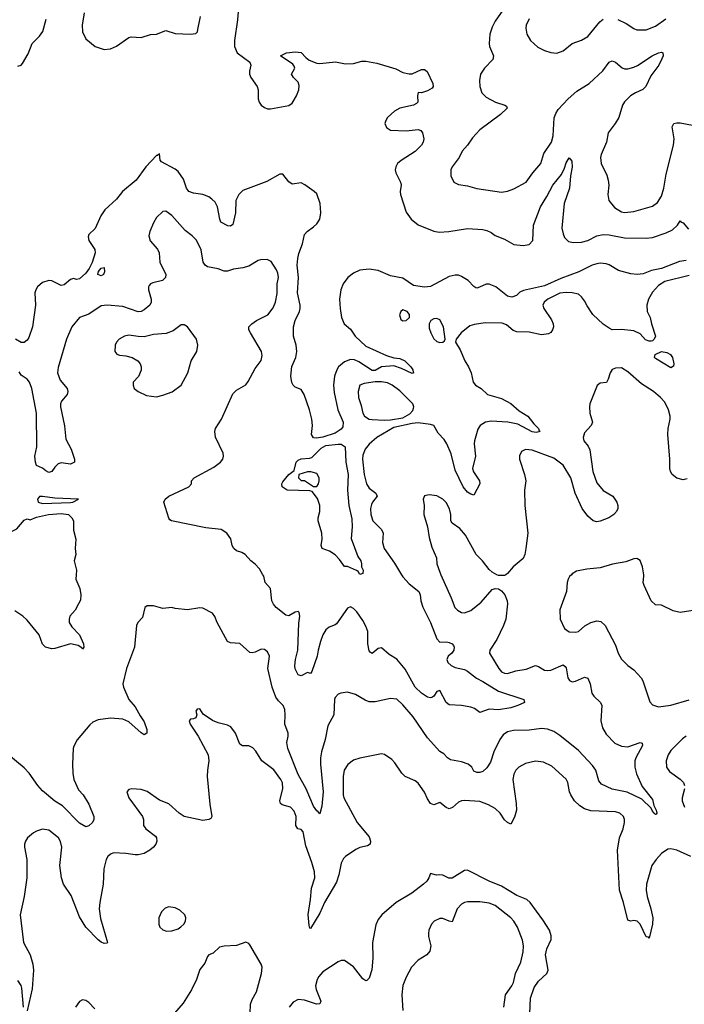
# Model space of a CAD drawing. Header units: inches. Extents: x 1954678 to 2060271, y 904822 to 1016299.
# Tile 275 of 403: x 2013221 to 2017537, y 977209 to 983605. Entities that reach past the tile are written whole.
import ezdxf

# ---------------------------------------------------------------- set-up
doc = ezdxf.new("R2010")
doc.units = ezdxf.units.IN
doc.header["$MEASUREMENT"] = 0
doc.layers.add('C0917', color=7, linetype='Continuous')
doc.layers.add('C0918', color=7, linetype='Continuous')

msp = doc.modelspace()

# ---------------------------------------------------------------- linework, layer by layer
at = {"layer": 'C0917', "color": 5}
for points, elevation in [([(2015957, 980000), (2016024.4, 979850), (2016047.8, 979787.8), (2016063.8, 979770), (2016090, 979755.3), (2016110, 979752.2), (2016150, 979767), (2016218.2, 979821.8), (2016290, 979902.8), (2016310, 979911), (2016330, 979907.3), (2016350, 979894), (2016372.4, 979870), (2016386.4, 979830), (2016388.7, 979810), (2016378.3, 979710), (2016364.2, 979670), (2016320.5, 979579.5), (2016274.9, 979510), (2016272.7, 979490), (2016332.9, 979390), (2016350, 979369.2), (2016370, 979359.7), (2016390, 979359.1), (2016444, 979376), (2016510, 979385.4), (2016570, 979409), (2016590, 979404.2), (2016630, 979380.3), (2016650, 979376.9), (2016670, 979379.7), (2016750, 979414.3), (2016764.5, 979404.5), (2016770, 979394), (2016782, 979330), (2016791.7, 979311.7), (2016810, 979303.7), (2016830, 979307.2), (2016890, 979334.3), (2016910, 979328.4), (2016927.1, 979290), (2016937.6, 979230), (2016950.2, 979210), (2016993.1, 979170), (2017002.3, 979150), (2016995.3, 979050), (2017005.7, 979005.7), (2017030, 978963.2), (2017086.5, 978906.5), (2017130, 978885.3), (2017170, 978882), (2017250, 978910.2), (2017264.5, 978904.5), (2017266.7, 978890), (2017222, 978810), (2017215.2, 978790), (2017215.2, 978750), (2017226.9, 978706.9), (2017264.1, 978624.1), (2017330, 978539.1), (2017340.3, 978500.3), (2017355.5, 978470), (2017358.8, 978450), (2017354.9, 978445.1), (2017350, 978442.7), (2017341.2, 978450), (2017330, 978464), (2017323.3, 978483.3), (2017261, 978541), (2017167.4, 978587.4), (2017070, 978607.5), (2017000, 978640), (2016981.7, 978661.7), (2016962.5, 978730), (2016941.3, 978761.3), (2016850, 978858.3), (2016730, 978955.2), (2016690, 978980.6), (2016650, 978995.5), (2016610, 979001.8), (2016530, 978989.7), (2016427.4, 978987.4), (2016390, 978978.4), (2016361.2, 978958.8), (2016338.9, 978930), (2016301, 978850), (2016278.6, 978781.4), (2016255.6, 978744.4), (2016230, 978720.5), (2016210, 978714), (2016190, 978714.3), (2016170, 978724.5), (2016156.8, 978750), (2016133.5, 978770), (2016090, 978784.9), (2016018.2, 978798.2), (2016000.5, 978810), (2015976.4, 978836.4), (2015950, 978851.8), (2015870, 978940.5), (2015776.9, 979076.9), (2015710, 979154.7), (2015670, 979192), (2015630, 979195.6), (2015530, 979174.5), (2015490, 979173.7), (2015464.2, 979184.2), (2015401.8, 979221.8), (2015350, 979235.8), (2015306, 979230), (2015290, 979222.9), (2015270, 979201.2), (2015265.3, 979190), (2015260.9, 979090), (2015222.8, 979017.2), (2015205.5, 978930), (2015181.9, 978850), (2015175.3, 978810), (2015175.5, 978770), (2015191.5, 978590), (2015183.2, 978496.8), (2015170, 978446), (2015160.1, 978460.1), (2015150, 978465.1), (2015130, 978496.3), (2015080.7, 978610), (2015030, 978701.5), (2014962.5, 978870), (2014956.2, 978910), (2014965, 978950), (2014964.8, 978970), (2014942.4, 979030), (2014946.2, 979090), (2014943.4, 979123.4), (2014932, 979150), (2014901.2, 979181.2), (2014885.1, 979205.1), (2014860.6, 979270), (2014831.6, 979390), (2014843, 979470), (2014830, 979498), (2014810, 979514.7), (2014790, 979515.8), (2014750, 979495.6), (2014730, 979491.6), (2014715.1, 979495.1), (2014650, 979552), (2014590, 979557.6), (2014570, 979567), (2014503, 979690), (2014488, 979728), (2014472.3, 979750), (2014410, 979782.9), (2014390, 979785.1), (2014310, 979772), (2014230, 979779.5), (2014210, 979786), (2014150, 979779.3), (2014090, 979798.4), (2014050, 979798), (2014033.2, 979786.8), (2014017.8, 979722.2), (2013988.2, 979690), (2013978.7, 979670), (2013965.7, 979530), (2013914.6, 979390), (2013891.6, 979290), (2013894.3, 979270), (2013929.2, 979190), (2013970, 979142.6), (2014002.6, 979082.6), (2014030, 979044.9), (2014046, 978994), (2014047.3, 978970), (2014030, 978960.5), (2014010, 978973.3), (2013930, 979044.1), (2013890, 979061.7), (2013811, 979069), (2013730, 979058), (2013697.1, 979042.9), (2013675.8, 979024.2), (2013593.7, 978926.3), (2013573, 978887), (2013568.8, 978870), (2013564.9, 978770), (2013566, 978710), (2013572.3, 978670), (2013603.5, 978603.5), (2013632.9, 978570), (2013670.2, 978510), (2013701.6, 978430), (2013702, 978410), (2013693.4, 978390), (2013670, 978369), (2013650, 978362), (2013610, 978386), (2013499.3, 978499.3), (2013450, 978528.9), (2013370, 978596), (2013338.2, 978630), (2013283.1, 978710), (2013250, 978744.7), (2013137.5, 978837.5)], 560), ([(2013587.7, 980000), (2013584.9, 979970), (2013610.6, 979910), (2013618.8, 979870), (2013615.3, 979835.3), (2013604, 979810), (2013582, 979770), (2013547.7, 979730), (2013541.6, 979710), (2013543, 979690), (2013560.2, 979660.3), (2013610.5, 979610), (2013634.9, 979550), (2013637.3, 979530), (2013630, 979515.3), (2013625.1, 979525.1), (2013599.8, 979539.7), (2013550, 979549.7), (2013450, 979519.7), (2013430, 979518.7), (2013389.7, 979529.7), (2013368.3, 979548.3), (2013346.9, 979610), (2013270, 979703.5), (2013241.1, 979730), (2013190, 979764.6)], 540), ([(2015701.3, 980000), (2015710, 979985.7), (2015750, 979940.9), (2015814.2, 979890), (2015822.9, 979870), (2015826.8, 979830), (2015838.5, 979790), (2015888.7, 979688.7), (2015930, 979583.8), (2015950, 979562.4), (2015990, 979563.5), (2016010, 979558.8), (2016030.9, 979550.9), (2016039.1, 979539.1), (2016043.2, 979530), (2016040.2, 979510), (2016028.7, 979490), (2016004.9, 979470), (2015995.8, 979450), (2016002.4, 979430), (2016023, 979410), (2016050, 979396.9), (2016110, 979383.5), (2016130, 979372.9), (2016186.9, 979326.9), (2016230, 979306.2), (2016330, 979242.4), (2016496, 979190), (2016498.8, 979170), (2016456, 979150), (2016410, 979135.6), (2016330, 979122.7), (2016270, 979125.7), (2016210, 979103.7), (2016175.1, 979130), (2016150, 979139.1), (2016090, 979150.8), (2016010, 979155.5), (2015989.8, 979170), (2015950, 979247.3), (2015930, 979242), (2015910.3, 979210), (2015897.5, 979202.5), (2015890, 979199.8), (2015870, 979204.2), (2015829.8, 979230), (2015790, 979269.8), (2015725.6, 979385.6), (2015670, 979452.2), (2015621.6, 979481.6), (2015570, 979524.2), (2015550, 979520.4), (2015510, 979487.6), (2015496.3, 979496.3), (2015490, 979505.2), (2015482.2, 979550), (2015482.7, 979630), (2015470, 979665.1), (2015450, 979702.7), (2015410, 979758.9), (2015390, 979780.5), (2015370, 979791.8), (2015350, 979782.9), (2015279.1, 979680.9), (2015270, 979673.6), (2015230, 979659.5), (2015210, 979642), (2015190, 979609.3), (2015173.9, 979566.1), (2015159.2, 979510), (2015154, 979470), (2015118.8, 979370), (2015110, 979359), (2015090, 979364), (2015050, 979344), (2015029.3, 979350), (2015010, 979388), (2015008.5, 979408.5), (2015012.3, 979450), (2015027.8, 979510), (2015034.5, 979685.5), (2015040.4, 979730), (2015035.2, 979755.2), (2015030, 979760.9), (2015010, 979756.9), (2014970, 979733.3), (2014950, 979736.9), (2014886.5, 979786.5), (2014868.8, 979808.8), (2014859.7, 979830), (2014849.4, 979909.4), (2014816, 979950), (2014806, 979990), (2014800.3, 980000)], 540), ([(2016378.5, 980000), (2016370, 979995.1), (2016330, 979994), (2016319.1, 980000)], 560), ([(2016804.2, 980000), (2016792.3, 979987.7), (2016783, 979970), (2016777.1, 979950), (2016773, 979890), (2016729, 979771), (2016730.3, 979710.3), (2016759.1, 979650), (2016789.1, 979629.1), (2016830, 979625.7), (2016850, 979630.5), (2016892.5, 979667.5), (2016931.1, 979688.9), (2016970, 979699.5), (2016995.6, 979695.6), (2017023.1, 979670), (2017090, 979542.8), (2017108.5, 979490), (2017130.3, 979450.3), (2017170.6, 979410), (2017210, 979382), (2017257.4, 979330), (2017268.8, 979310), (2017313.1, 979173.1), (2017330, 979154.9), (2017370, 979142.4), (2017450, 979152.6), (2017570, 979187.3)], 580), ([(2017650, 979775.4), (2017510, 979754), (2017464.8, 979764.8), (2017390, 979802), (2017350, 979804.5), (2017322.9, 979830), (2017277.2, 979930), (2017269.2, 979950), (2017275.6, 979990), (2017273.9, 980000)], 580), ([(2017580.9, 978170), (2017490, 978210.6), (2017450, 978219.8), (2017430, 978216.8), (2017390, 978188.7), (2017354.2, 978150), (2017327.6, 978110), (2017291.8, 977990), (2017290.2, 977950), (2017297, 977910), (2017320.8, 977830), (2017332.3, 977770), (2017330.7, 977730), (2017310, 977638), (2017304.7, 977644.7), (2017290, 977646.6), (2017250, 977729.6), (2017231.6, 977750), (2017210, 977753), (2017189.6, 977749.6), (2017170, 977756), (2017142.1, 977870), (2017115.8, 977950), (2017104.1, 978210), (2017116.9, 978290), (2017140.7, 978350), (2017149.8, 978389.8), (2017149.8, 978410), (2017141.7, 978430), (2017118.4, 978450), (2017090, 978460.3), (2016930, 978466), (2016890, 978479), (2016858, 978498), (2016825.3, 978530), (2016799.8, 978570), (2016790.9, 978590), (2016781, 978650), (2016770, 978672), (2016676.3, 978756.3), (2016622.2, 978782.2), (2016570, 978789.7), (2016506.1, 978773.9), (2016463.1, 978750), (2016442.6, 978730), (2016430, 978705.2), (2016424.9, 978670), (2016446.2, 978513.8), (2016447.1, 978470), (2016435.6, 978424.4), (2016410, 978379.3), (2016390, 978389.6), (2016370, 978408.3), (2016341.2, 978450), (2016310, 978480.2), (2016265.8, 978505.8), (2016210, 978525.8), (2016110, 978532.9), (2016090, 978530.7), (2016070, 978522), (2016031.4, 978488.6), (2016010, 978478.4), (2015990, 978487), (2015950, 978521), (2015910, 978505.6), (2015890, 978513.5), (2015870, 978543), (2015850, 978586.3), (2015810, 978645.1), (2015790, 978661.5), (2015724.2, 978690), (2015702, 978710), (2015658.4, 978778.4), (2015638.8, 978798.8), (2015590, 978831.8), (2015570, 978836.2), (2015430, 978807.8), (2015390, 978795.1), (2015352.7, 978767.2), (2015329, 978731), (2015322.7, 978690), (2015322.2, 978570), (2015325.6, 978550), (2015411.8, 978390), (2015490, 978296.4), (2015498.5, 978270), (2015497, 978250), (2015480.7, 978239.3), (2015430, 978226.8), (2015404.5, 978215.5), (2015337.7, 978170), (2015324.5, 978155.5), (2015310, 978125.6), (2015293.9, 978050), (2015277.8, 978002.2), (2015201, 977870), (2015170, 977802), (2015110, 977702), (2015104.9, 977704.9), (2015100.3, 977720.3), (2015093.6, 977793.6), (2015109.9, 977890), (2015116.4, 977963.6), (2015137.2, 978030), (2015136.5, 978070), (2015119.5, 978130), (2015079.3, 978239.3), (2015062.8, 978330), (2015050, 978344.2), (2015027.8, 978350), (2015014, 978370), (2015015.8, 978430), (2015004.6, 978464.6), (2014979.7, 978490), (2014925.9, 978505.9), (2014914.2, 978514.2), (2014909.8, 978530), (2014930.8, 978610.8), (2014927.2, 978647.2), (2014916.1, 978670), (2014871.7, 978731.7), (2014794, 978790), (2014754.6, 978854.6), (2014735, 978875), (2014710, 978888.3), (2014668.5, 978888.5), (2014650, 978899.3), (2014622, 978970), (2014591.3, 979011.3), (2014570, 979022), (2014510, 979037), (2014473.6, 979053.6), (2014413.2, 979093.2), (2014390, 979128), (2014372.7, 979127.3), (2014366, 979114), (2014372, 979090), (2014364.7, 979070), (2014350, 979062.7), (2014330, 979061.2), (2014320.7, 979050), (2014327.2, 979030), (2014381.1, 978950), (2014445.7, 978830), (2014449.1, 978790), (2014440.2, 978730), (2014439.6, 978690), (2014456.9, 978510), (2014470, 978428.7), (2014463, 978417), (2014450.5, 978409.5), (2014410, 978403), (2014290, 978429.7), (2014257, 978450), (2014190, 978512), (2014130, 978536), (2014050, 978592), (2014010, 978605.2), (2013950, 978609), (2013930, 978604), (2013916, 978590), (2013930, 978551.3), (2014019.1, 978430), (2014025.5, 978410), (2014026, 978370), (2014040.5, 978350), (2014102.3, 978302.3), (2014110.3, 978290), (2014111.7, 978270), (2014104.9, 978250), (2014090.1, 978229.9), (2014067.2, 978210), (2014030, 978189.8), (2013990, 978180.7), (2013970, 978180.7), (2013910, 978189.8), (2013830, 978192.4), (2013810, 978184.7), (2013794, 978170), (2013782.7, 978150), (2013768.1, 978090), (2013762.9, 977990), (2013740.8, 977870), (2013738, 977830), (2013745.6, 977765.6), (2013792.4, 977610), (2013790, 977606), (2013770, 977605.1), (2013750, 977612.8), (2013730, 977627.4), (2013649.9, 977710), (2013610, 977777.4), (2013555.8, 977915.8), (2013504.8, 977990), (2013491.8, 978030), (2013482.4, 978110), (2013495.3, 978230), (2013487.1, 978267.1), (2013472.6, 978290), (2013410, 978340.5), (2013370, 978346.3), (2013330, 978334.7), (2013310, 978323), (2013272.7, 978290), (2013259.3, 978270), (2013252.7, 978250), (2013252.4, 978230), (2013268.2, 978150), (2013267.4, 978030), (2013250.2, 977910), (2013224.7, 977790), (2013246.3, 977610), (2013290.1, 977530.1), (2013306.3, 977470), (2013311.8, 977430), (2013302.2, 977310), (2013270, 977168)], 580), ([(2017548.5, 978950), (2017526.1, 978933.9), (2017450, 978856.9), (2017433.1, 978830), (2017420.3, 978790), (2017421.7, 978750), (2017441, 978721), (2017510, 978671.8), (2017531.8, 978650), (2017539.6, 978630)], 580), ([(2017539.1, 978610), (2017522.9, 978550), (2017522.9, 978530), (2017539.3, 978490)], 580), ([(2016534.6, 977150), (2016539.4, 977250), (2016562, 977318), (2016590, 977359), (2016645.4, 977410), (2016652.3, 977430), (2016636, 977530), (2016645.6, 977570), (2016672.3, 977630), (2016673.8, 977653.8), (2016661.5, 977690), (2016618.5, 977758.5), (2016536, 977870), (2016514.8, 977890), (2016450, 977917.1), (2016350, 977976.5), (2016270, 978009.3), (2016130, 978080.9), (2016110, 978078.5), (2016028.9, 978028.9), (2016008.4, 978028.4), (2015970, 978048.3), (2015948.9, 978051.1), (2015927.6, 978047.6), (2015890, 978059), (2015879.1, 978030), (2015866, 978010), (2015843.1, 977990), (2015768.9, 977931.1), (2015667, 977870), (2015572.2, 977790), (2015550, 977760.9), (2015533.9, 977726.1), (2015512, 977610), (2015515.4, 977510), (2015507.7, 977432.3), (2015490, 977379.3), (2015475.1, 977364.9), (2015470, 977362), (2015450, 977374), (2015390, 977453.5), (2015330, 977493.5), (2015310, 977493.7), (2015290, 977485.7), (2015190, 977419.7), (2015163.6, 977390), (2015152.6, 977370), (2015143.2, 977330), (2015146.4, 977306.4), (2015176, 977230), (2015170, 977213.2), (2015148.7, 977211.3), (2015070, 977236.5), (2015030, 977241), (2014996.3, 977223.7), (2014970.2, 977190)], 620), ([(2016365.8, 977190), (2016376, 977270), (2016418, 977330), (2016427.1, 977350), (2016441.4, 977410), (2016476.6, 977483.4), (2016492, 977550), (2016494, 977590), (2016486.2, 977626.2), (2016453.6, 977710), (2016430, 977749.7), (2016410, 977771.9), (2016310, 977851.7), (2016270, 977866.4), (2016210, 977875.8), (2016130, 977875.8), (2016110, 977870.8), (2016090, 977858.7), (2016063.2, 977830), (2016030, 977746), (2016010, 977749.7), (2015970, 977766.6), (2015950, 977766.3), (2015913.4, 977750), (2015894.9, 977730), (2015877.6, 977690), (2015875.3, 977670), (2015876, 977650), (2015891.7, 977590), (2015884.9, 977555.1), (2015864.9, 977530), (2015810, 977496.2), (2015766.7, 977450), (2015730, 977385.2), (2015709.1, 977330.9), (2015702.7, 977270), (2015710.3, 977170)], 640), ([(2014718.8, 977150), (2014720.4, 977210), (2014730, 977239.6), (2014759.8, 977290), (2014792.2, 977410), (2014795.6, 977450), (2014789.7, 977470), (2014715.5, 977595.5), (2014710, 977603.7), (2014690, 977612), (2014628.9, 977591.1), (2014550, 977588), (2014518.8, 977581.2), (2014478, 977542), (2014450.2, 977529.8), (2014440.2, 977519.8), (2014423.9, 977476.1), (2014390, 977434.5), (2014370.2, 977370), (2014336.5, 977303.5), (2014282.9, 977217.1), (2014227.5, 977152.5)], 620), ([(2013245.2, 977190), (2013234.1, 977314.1), (2013230, 977331.2), (2013210, 977364.4)], 580), ([(2013710, 977179.7), (2013670, 977221.3), (2013650, 977235.1), (2013630, 977238.7), (2013610, 977227.3), (2013583.7, 977190)], 620)]:
    msp.add_lwpolyline(points, dxfattribs=dict(at, elevation=elevation))
at = {"layer": 'C0917', "color": 5, "elevation": 620}
msp.add_lwpolyline([(2014190, 977842), (2014165.8, 977834.2), (2014142, 977810), (2014124.9, 977770), (2014124, 977730), (2014130.4, 977710), (2014150, 977692), (2014175.6, 977684.4), (2014210, 977686), (2014250, 977699.5), (2014268.3, 977711.7), (2014286.6, 977730), (2014297.2, 977750), (2014299.3, 977770), (2014292.7, 977790), (2014261.5, 977821.4), (2014230, 977836.3)], close=True, dxfattribs=at)
at = {"layer": 'C0918', "color": 5}
for points, elevation in [([(2014651.2, 983791.2), (2014635.1, 983604.9), (2014615.6, 983470), (2014617.2, 983430), (2014633.6, 983390), (2014716.8, 983330), (2014723.2, 983310), (2014713.4, 983270), (2014714.2, 983250), (2014722.3, 983230), (2014764.2, 983170), (2014769.2, 983150), (2014769.1, 983090), (2014775.8, 983070), (2014789.1, 983049.1), (2014810, 983033.7), (2014830, 983026.5), (2014850, 983026.4), (2014970, 983047), (2014990, 983063.2), (2015019, 983110), (2015033.1, 983150), (2015036.7, 983176.7), (2015030, 983198.3), (2014998.3, 983230), (2014987.3, 983250), (2015007.3, 983290), (2015003.6, 983303.6), (2014995.2, 983315.2), (2014915.1, 983370), (2014953.2, 983390), (2015010, 983396.6), (2015050, 983390.9), (2015078.5, 983358.6), (2015101.3, 983341.3), (2015150, 983323.1), (2015170, 983321.1), (2015272, 983332), (2015337.3, 983317.3), (2015390, 983321.1), (2015443.8, 983336.2), (2015470, 983336.3), (2015541.6, 983321.6), (2015664.8, 983284.8), (2015710, 983262), (2015750, 983252.3), (2015770, 983252.4), (2015830, 983282.2), (2015850, 983282.3), (2015867.6, 983267.6), (2015903.2, 983190), (2015905.7, 983170), (2015899.3, 983160.7), (2015870, 983142), (2015830, 983130.8), (2015810, 983131.1), (2015804.1, 983110), (2015806, 983070), (2015798.5, 983061.5), (2015779.1, 983050), (2015690, 983030.4), (2015654.3, 983010), (2015610.2, 982970), (2015598.3, 982950), (2015593.4, 982930), (2015603.6, 982903.6), (2015630, 982887.6), (2015730, 982883.2), (2015810, 982891.6), (2015825.3, 982885.3), (2015837.1, 982870), (2015845.7, 982830), (2015842.3, 982810), (2015830.2, 982790), (2015790, 982748.9), (2015698, 982690), (2015675.3, 982670), (2015663.6, 982650), (2015660.2, 982630), (2015663.6, 982610), (2015694.9, 982550), (2015698.3, 982530), (2015691.4, 982490), (2015693.6, 982470), (2015730, 982354.8), (2015763.1, 982310), (2015810, 982272.2), (2015910, 982230.3), (2015945.3, 982225.3), (2016008.7, 982230), (2016130, 982249.1), (2016230, 982241.5), (2016255.8, 982235.8), (2016283, 982223), (2016310, 982203.1), (2016370, 982179.6), (2016430, 982145.5), (2016490, 982138.5), (2016530, 982145.2), (2016553.1, 982170), (2016558.9, 982270), (2016603.7, 982390), (2016644.4, 982455.6), (2016682.9, 982530), (2016740.6, 982599.4), (2016759.8, 982640.2), (2016770, 982674.8), (2016790, 982706.8), (2016806, 982686), (2016810, 982648), (2016798.5, 982590), (2016791.3, 982511.3), (2016758.2, 982410), (2016743, 982250), (2016750, 982213.4), (2016760.2, 982190), (2016785, 982165), (2016818, 982158), (2016870, 982159.8), (2016910, 982171.7), (2016970, 982200.9), (2017010.5, 982209.5), (2017050, 982207.8), (2017150, 982188.4), (2017290, 982185.2), (2017330, 982190.2), (2017420, 982220), (2017460.9, 982239.1), (2017492.8, 982270), (2017510, 982298), (2017516, 982290), (2017530, 982284.9), (2017564, 982243.9)], 520), ([(2016389.4, 983710), (2016310, 983594.8), (2016290, 983555.6), (2016275.4, 983510), (2016269.2, 983450), (2016271.3, 983430), (2016299.3, 983370), (2016293.1, 983346.9), (2016239.6, 983290), (2016214.3, 983250), (2016207.2, 983210), (2016210.4, 983170.4), (2016222, 983130), (2016250, 983100.7), (2016310.8, 983070), (2016372, 983050), (2016382.8, 983042.8), (2016387.3, 983030), (2016343.8, 982990), (2016210.3, 982890), (2016162.7, 982837.3), (2016130.2, 982789.8), (2016094.4, 982750), (2016075.3, 982710), (2016030.4, 982650), (2016020.5, 982630), (2016020.5, 982590), (2016040.7, 982550), (2016070, 982534.9), (2016130, 982525.7), (2016190, 982507.7), (2016350, 982485.5), (2016388.7, 982491.3), (2016430, 982505.7), (2016510, 982548.8), (2016552.7, 982610), (2016605.1, 982670), (2016624.3, 982735.7), (2016674.4, 982810), (2016684.8, 982850), (2016693, 982967), (2016703.4, 982996.6), (2016718.6, 983021.4), (2016783.9, 983090), (2016840.2, 983139.8), (2016920.5, 983190), (2017007.8, 983272.2), (2017050, 983328.2), (2017070, 983338.4), (2017090, 983328.4), (2017133, 983293), (2017150, 983285.8), (2017170, 983285.2), (2017210, 983296.2), (2017232.6, 983307.4), (2017329.6, 983370), (2017370, 983390.3), (2017390, 983394), (2017398, 983390), (2017399.1, 983370), (2017392.2, 983350), (2017371.5, 983310), (2017320.1, 983239.9), (2017288, 983170), (2017268.8, 983151.2), (2017220.3, 983130), (2017188, 983110), (2017150, 983072), (2017135.9, 983050), (2017111.3, 982968.7), (2017088.7, 982930), (2017042.3, 982870), (2017031.6, 982810), (2016997.4, 982730), (2016993.1, 982710), (2016996.5, 982670), (2017034.4, 982594.4), (2017043.4, 982563.4), (2017047.4, 982530), (2017041.1, 982470), (2017047, 982430), (2017084.2, 982384.2), (2017130, 982357.4), (2017150, 982351.6), (2017210, 982358), (2017330, 982394.6), (2017362.3, 982417.7), (2017390, 982459.5), (2017405, 982510), (2017419.2, 982600.8), (2017467.7, 982790), (2017470.6, 982830.6), (2017459.7, 982910), (2017470, 982930.4), (2017490, 982936), (2017510, 982935.3), (2017590, 982920.4)], 540), ([(2013640.5, 983650), (2013627.3, 983570), (2013630, 983526), (2013650, 983480.4), (2013710.8, 983430), (2013770, 983410.4), (2013810, 983415.8), (2013850, 983432.4), (2013930, 983489), (2013945.6, 983494.4), (2014010, 983490.3), (2014070, 983508.9), (2014110, 983511.7), (2014170, 983535.3), (2014230, 983515.3), (2014329.6, 983510.4), (2014365.6, 983514.4), (2014374.8, 983525.2), (2014379.1, 983540.9), (2014394.9, 983625.1)], 520), ([(2013210, 983303), (2013229.6, 983310.4), (2013239.6, 983320.4), (2013275.8, 983384.2), (2013303.1, 983450), (2013350, 983497.4), (2013372.3, 983527.7), (2013392, 983608)], 520), ([(2016529.1, 983610), (2016510.4, 983570.4), (2016507.4, 983550), (2016515.8, 983510), (2016539.3, 983470), (2016586.4, 983426.4), (2016630, 983403.8), (2016670, 983392.4), (2016710, 983388), (2016750, 983402), (2016808.9, 983451.1), (2016870, 983472.9), (2016910, 983496.5), (2016989.9, 983590.1), (2017010, 983607.5)], 560), ([(2017105.3, 983605.3), (2017160.2, 983580.2), (2017210, 983547), (2017230, 983538.7), (2017290, 983539), (2017350, 983563.2), (2017417.4, 983610)], 560), ([(2017550, 982039.7), (2017505.8, 982034.2), (2017390.3, 981989.7), (2017325.3, 981974.7), (2017270, 981954), (2017231, 981949), (2017190, 981953.9), (2017110, 981976.1), (2017050, 982011.8), (2017030, 982018.1), (2016990, 982022.5), (2016970, 982020.1), (2016938.4, 982010), (2016853.5, 981966.5), (2016735.7, 981924.3), (2016630, 981877.2), (2016493.3, 981846.7), (2016470, 981834.5), (2016447.3, 981812.7), (2016417.3, 981802.7), (2016389.2, 981809.3), (2016313.1, 981870), (2016270, 981887.7), (2016250, 981887), (2016208.3, 981868.3), (2016190, 981862), (2016184, 981864), (2016170, 981872.1), (2016133.3, 981910), (2016090, 981937.3), (2016070, 981944.7), (2016050, 981945.7), (2016010, 981937.7), (2015890, 981871.2), (2015850, 981866.7), (2015778.8, 981878.8), (2015710, 981926.6), (2015630, 981940.5), (2015550, 981975.9), (2015490, 981984.9), (2015430, 981978.6), (2015390, 981959.1), (2015352.3, 981930), (2015321.8, 981890), (2015306.4, 981850), (2015298, 981790), (2015301.4, 981730), (2015311.5, 981671.5), (2015329.1, 981630), (2015370, 981595.3), (2015400.2, 981550), (2015470, 981484.9), (2015603.7, 981423.7), (2015650, 981409.3), (2015690, 981403.5), (2015722.7, 981390), (2015761.1, 981350), (2015774.9, 981330), (2015775.9, 981315.9), (2015781, 981310), (2015770, 981306.3), (2015699.8, 981339.8), (2015650, 981355.8), (2015570, 981350.6), (2015530, 981326.5), (2015510, 981326.6), (2015423.3, 981383.3), (2015395.4, 981395.4), (2015370, 981397.5), (2015330, 981382), (2015292.4, 981350), (2015279.8, 981330), (2015266.1, 981290), (2015259.6, 981230), (2015264.2, 981184.2), (2015287.7, 981070), (2015320.9, 980990), (2015319.3, 980960.7), (2015310, 980945.3), (2015270, 980920.1), (2015190, 980892.3), (2015146.1, 980886.1), (2015129.5, 980889.5), (2015116.7, 980910), (2015122, 980970), (2015118.1, 981010), (2015103.7, 981070), (2015068.5, 981170), (2015050, 981203.1), (2015010, 981218), (2014997.4, 981230), (2014988.4, 981248.4), (2014981.9, 981290), (2014987.7, 981352.3), (2015014.6, 981410), (2015021.6, 981450), (2015015.9, 981490), (2014998.4, 981550), (2014999.3, 981610), (2015009.9, 981650), (2015037.7, 981710), (2015042.3, 981730), (2015043, 981750), (2015026.1, 981830), (2015030.8, 981930), (2015024.2, 982010), (2015026.5, 982053.5), (2015033.7, 982086.3), (2015058.3, 982150), (2015069.8, 982210.2), (2015087.8, 982230), (2015130, 982258.7), (2015150, 982279.5), (2015169.7, 982310), (2015176.5, 982350), (2015171.6, 982411.6), (2015150, 982473.2), (2015133.2, 982490), (2015071.9, 982531.9), (2015050, 982544.7), (2014990, 982536.2), (2014970, 982552), (2014930, 982600.7), (2014910, 982602.4), (2014825.9, 982554.1), (2014670, 982494.5), (2014644.5, 982470), (2014625.4, 982430), (2014621.7, 982350), (2014605.4, 982274.6), (2014590, 982264.5), (2014573.1, 982266.9), (2014528, 982290), (2014519.9, 982310), (2014506.3, 982390), (2014490, 982419.3), (2014470, 982439.8), (2014450, 982453.8), (2014410, 982469.8), (2014350, 982478.7), (2014320.4, 982490), (2014303.7, 982510), (2014283.9, 982570), (2014250, 982618.8), (2014230, 982634.2), (2014141.9, 982681.9), (2014133.5, 982693.5), (2014130, 982734), (2014117.1, 982722.9), (2014110, 982723.6), (2014039.6, 982650), (2013976.7, 982563.3), (2013888.2, 982490), (2013850, 982439.3), (2013774, 982370), (2013748.5, 982331.5), (2013710.4, 982249.6), (2013670.7, 982210), (2013665.8, 982194.2), (2013670.3, 982170), (2013710, 982113), (2013711, 982091), (2013691.9, 982028.1), (2013672.1, 981987.9), (2013650, 981957.6), (2013610, 981920.8), (2013590, 981918), (2013570, 981923.6), (2013550, 981916.9), (2013510, 981882.9), (2013490, 981877.6), (2013430, 981907.7), (2013410, 981910.6), (2013370, 981897.5), (2013336.2, 981870), (2013325, 981850), (2013320.5, 981830), (2013324.6, 981750), (2013303.4, 981610), (2013280, 981540), (2013270, 981523.5), (2013250, 981508.2), (2013230, 981508.4), (2013193.3, 981530)], 520), ([(2014800.3, 980000), (2014778.3, 980038.3), (2014750, 980069.3), (2014721.2, 980090), (2014685.2, 980130), (2014663.9, 980143.9), (2014630, 980155.6), (2014612, 980170), (2014601.3, 980190), (2014592.9, 980232.9), (2014566, 980270), (2014530, 980293.6), (2014430, 980303.6), (2014206, 980350), (2014195.3, 980355.3), (2014190, 980366), (2014157.2, 980470), (2014165.2, 980490), (2014189.2, 980510), (2014319, 980570), (2014337.2, 980590), (2014337.2, 980610), (2014353.2, 980630), (2014481.7, 980698.3), (2014525.6, 980730), (2014540.5, 980750), (2014544.2, 980770), (2014541.6, 980790), (2014493, 980893), (2014487.6, 980930), (2014491.8, 980950), (2014532.6, 981010), (2014604.8, 981175.2), (2014630, 981199.5), (2014690, 981233), (2014706, 981254), (2014750, 981339.1), (2014788.6, 981391.4), (2014795.8, 981424.2), (2014791, 981450), (2014719.7, 981570), (2014709.7, 981590), (2014709.7, 981610), (2014729.6, 981630), (2014759.7, 981650), (2014831.9, 981688.1), (2014866.9, 981733.1), (2014882.2, 981770), (2014893.7, 981826.3), (2014894, 981890), (2014901.5, 981930), (2014898.4, 981958.4), (2014890, 981980.7), (2014853.7, 982033.7), (2014827.6, 982047.6), (2014784.8, 982044.8), (2014770, 982040.5), (2014710, 982005), (2014670, 981994), (2014610, 981985.3), (2014570, 981972.3), (2014550, 981971.2), (2014510, 981986.6), (2014440.3, 982000.3), (2014425.6, 982010), (2014413, 982030), (2014398.7, 982110), (2014370, 982173.3), (2014341.8, 982201.8), (2014296.6, 982236.6), (2014210, 982333.3), (2014170, 982360.5), (2014150, 982358), (2014110, 982319.1), (2014090, 982285.4), (2014065.9, 982230), (2014060.8, 982200.8), (2014068.4, 982168.4), (2014115.2, 982115.2), (2014127.4, 982090), (2014130.3, 982030), (2014170.2, 981950.2), (2014168.7, 981931.3), (2014149, 981911), (2014084.8, 981895.2), (2014070.3, 981889.7), (2014061.1, 981878.9), (2014057, 981870), (2014058.3, 981850), (2014074.6, 981790), (2014074.8, 981770), (2014066.4, 981750), (2014030, 981720.7), (2014010, 981709.8), (2013990, 981708.2), (2013890, 981741.4), (2013789.2, 981750.8), (2013750, 981745.7), (2013670, 981691.2), (2013610, 981669.7), (2013560.5, 981610), (2013524.5, 981530), (2013470, 981346), (2013466.2, 981310), (2013483.5, 981263.5), (2013528.4, 981210), (2013534.4, 981190), (2013530.4, 981170), (2013493.2, 981126.8), (2013485.7, 981110), (2013486, 981090), (2013512.4, 980967.6), (2013519.8, 980879.8), (2013555.8, 980815.8), (2013576, 980750), (2013578, 980730), (2013550, 980718), (2013490, 980727), (2013470, 980719.5), (2013450, 980699.3), (2013430, 980669.4), (2013410, 980664.5), (2013390, 980674.5), (2013370, 980692), (2013329.7, 980709.7), (2013323.5, 980730), (2013320.5, 980770), (2013332.3, 980830), (2013331.1, 981050), (2013299.4, 981210), (2013284.9, 981250), (2013270, 981270.6), (2013230, 981296.4), (2013217.4, 981317.4)], 540), ([(2017570, 981944.1), (2017410, 981905), (2017370, 981877.3), (2017330, 981835.1), (2017305.9, 981790), (2017293.2, 981750), (2017297.2, 981710), (2017316.8, 981670), (2017323.5, 981630), (2017349.5, 981550), (2017341.6, 981530), (2017330, 981518.8), (2017322.4, 981517.6), (2017310, 981516.9), (2017285.4, 981525.4), (2017250, 981565.4), (2017210, 981583.5), (2017130, 981591.5), (2017070, 981591.3), (2017050, 981600.8), (2017010, 981628.2), (2016942.7, 981690), (2016905.7, 981745.7), (2016890, 981777.7), (2016870, 981805.7), (2016850, 981821), (2016810, 981831.7), (2016770, 981833.2), (2016730, 981827.9), (2016650.3, 981790), (2016627, 981770), (2016619.5, 981750), (2016624.6, 981730), (2016675.3, 981655.3), (2016685.2, 981630), (2016687.5, 981610), (2016682, 981590), (2016670, 981573), (2016656, 981564), (2016610, 981558.3), (2016530, 981574.8), (2016450, 981576.4), (2016426.4, 981586.4), (2016381.8, 981621.8), (2016354.4, 981634.4), (2016244.9, 981635.1), (2016174.6, 981625.4), (2016144.2, 981615.8), (2016087.3, 981570), (2016054.8, 981530), (2016050.8, 981510), (2016080.7, 981460.7), (2016111.7, 981390), (2016136.9, 981350), (2016152.9, 981310), (2016165.7, 981250), (2016181.6, 981230), (2016217.3, 981210), (2016258.8, 981170), (2016350, 981145.4), (2016410, 981111.1), (2016464.1, 981064.1), (2016522.3, 981030), (2016560.2, 980980.2), (2016590.4, 980950), (2016594.9, 980934.9), (2016601, 980930), (2016576.1, 980923.9), (2016550, 980928.2), (2016456.9, 980976.9), (2016390.5, 980990.5), (2016283.1, 980996.9), (2016245.5, 980990), (2016212.2, 980970), (2016195.8, 980944.2), (2016174, 980870), (2016172.4, 980850), (2016181.3, 980770), (2016162, 980690), (2016168.2, 980668.2), (2016207.7, 980610), (2016210.4, 980590), (2016170, 980517.2), (2016150, 980522), (2016130, 980536.9), (2016100.8, 980570), (2016050, 980678), (2016024.4, 980784.4), (2015995.6, 980850), (2015978, 980878), (2015938.6, 980918.6), (2015910, 980969.4), (2015890, 980976.2), (2015810, 980985.6), (2015770, 980982.9), (2015650, 980955.1), (2015539.5, 980890), (2015490, 980848.2), (2015464.3, 980815.7), (2015450, 980777), (2015446.5, 980750), (2015457.5, 980650), (2015473.8, 980590), (2015490, 980561.4), (2015533.1, 980530), (2015541.7, 980510), (2015511.4, 980470), (2015505.1, 980454.9), (2015500.2, 980430), (2015501.6, 980390), (2015514.9, 980350), (2015570, 980292.8), (2015580.7, 980270), (2015577, 980210), (2015588.9, 980170), (2015655.2, 980075.2), (2015701.3, 980000)], 540), ([(2017557.1, 980622.9), (2017530, 980616.3), (2017490, 980626.6), (2017459.6, 980650), (2017447.3, 980670), (2017442.7, 980690), (2017444.4, 980750), (2017430.9, 980910), (2017433.3, 980950), (2017446, 981010), (2017444.8, 981030), (2017434.2, 981070), (2017410, 981119.6), (2017383.6, 981150), (2017337.6, 981190), (2017260.1, 981240.1), (2017170, 981318.4), (2017130, 981343.5), (2017090, 981342.3), (2017070, 981333.2), (2017055.5, 981310), (2017043.2, 981270), (2017031.1, 981248.9), (2016990, 981242.9), (2016971.9, 981228.1), (2016924.9, 981110), (2016922, 981090), (2016923.8, 981050), (2016940.5, 980990), (2016932.7, 980970), (2016890, 980920.9), (2016880.3, 980890), (2016885.7, 980870), (2016913.9, 980833.9), (2016924.4, 980810), (2016943.5, 980670), (2016970, 980595.8), (2017010, 980546.5), (2017072.2, 980510), (2017098.7, 980470), (2017104.9, 980450), (2017104.9, 980430), (2017097.6, 980410), (2017079.3, 980390), (2017047.7, 980370), (2016990, 980347.1), (2016970, 980343.1), (2016945.6, 980350), (2016910, 980381.1), (2016874.2, 980430), (2016828.6, 980528.6), (2016800.2, 980630), (2016750, 980710.9), (2016690, 980756.4), (2016550, 980809.8), (2016506.5, 980813.5), (2016480.7, 980799.3), (2016468.1, 980771.9), (2016467.7, 980750), (2016500.2, 980650), (2016507.9, 980610), (2016499.6, 980550), (2016502.3, 980450), (2016520.3, 980270), (2016508.9, 980170), (2016501.7, 980130), (2016490, 980104.5), (2016426, 980050), (2016390, 980006.6), (2016378.5, 980000)], 560), ([(2016319.1, 980000), (2016290, 980016), (2016270, 980033.2), (2016226.6, 980090), (2016185.6, 980130), (2016116, 980256), (2016078.9, 980298.9), (2016030, 980334), (2016022, 980350), (2016021.5, 980390), (2016011.5, 980428.5), (2015990, 980469.6), (2015970, 980491.3), (2015930, 980511.1), (2015881.1, 980518.9), (2015850, 980511.5), (2015842, 980490), (2015847.4, 980450), (2015845.5, 980390), (2015869.1, 980310), (2015881.1, 980241.1), (2015898, 980178), (2015927.1, 980110), (2015931.1, 980070), (2015950, 980015.5), (2015957, 980000)], 560), ([(2012848.2, 980000), (2012857.7, 980010), (2012930.6, 980129.4), (2012966, 980170), (2013030, 980210.3), (2013201.5, 980298.5), (2013250, 980354.8), (2013270, 980362.8), (2013290, 980357), (2013330, 980373), (2013408.7, 980390), (2013490, 980397.1), (2013537.3, 980390), (2013559.1, 980370), (2013570.4, 980350), (2013570.5, 980290), (2013584.9, 980230), (2013582, 980170), (2013586, 980130), (2013574.8, 980090), (2013590.6, 980030), (2013587.7, 980000)], 540), ([(2017273.9, 980000), (2017265.6, 980050), (2017251.2, 980091.2), (2017230, 980104.5), (2017210, 980102.9), (2017156.7, 980083.3), (2017071.9, 980068.1), (2016990, 980044.2), (2016904.9, 980035.1), (2016838, 980022), (2016810, 980006), (2016804.2, 980000)], 580)]:
    msp.add_lwpolyline(points, dxfattribs=dict(at, elevation=elevation))
for points, elevation in [([(2013750, 981941.4), (2013728.8, 981948.8), (2013732.8, 981970), (2013750, 981991.7), (2013770, 981994.8), (2013772.6, 981967.4), (2013764.9, 981950)], 520), ([(2015710, 981720.9), (2015697.3, 981710), (2015688.1, 981688.1), (2015697.3, 981657.3), (2015710, 981648), (2015730, 981650.8), (2015753.2, 981670), (2015752.7, 981690), (2015738, 981710)], 540), ([(2015930, 981663.7), (2015910, 981662.7), (2015891, 981650), (2015880.7, 981630), (2015881.1, 981601.1), (2015890.7, 981570), (2015910, 981531.3), (2015930, 981514.8), (2015950, 981507.3), (2015970, 981511.3), (2015980.4, 981519.6), (2015984, 981530), (2015974.5, 981610), (2015950, 981656)], 540), ([(2014290, 981622.7), (2014270, 981622), (2014217, 981583), (2014172.6, 981567.4), (2014090, 981559.8), (2014030, 981545.3), (2013990, 981546.2), (2013930, 981555.3), (2013901, 981550), (2013868, 981530), (2013850.5, 981510), (2013841.3, 981490), (2013838, 981450), (2013852.3, 981432.3), (2013870, 981424.9), (2013910, 981422.4), (2013951.5, 981411.5), (2013987.3, 981390), (2014003, 981370), (2014010.3, 981350), (2014010, 981328), (2013992.5, 981287.5), (2013958, 981250), (2013958, 981230), (2013964.7, 981210), (2013990.5, 981190.5), (2014044.9, 981164.9), (2014110, 981154.4), (2014150, 981166.4), (2014212.2, 981187.8), (2014270, 981230.6), (2014313.6, 981310), (2014334, 981390), (2014372, 981450), (2014378, 981490), (2014369.3, 981530), (2014310, 981609)], 560), ([(2017450, 981344.2), (2017350, 981404.6), (2017344.4, 981410), (2017347.6, 981430), (2017390, 981448.8), (2017423.5, 981443.5), (2017446.9, 981430), (2017461.6, 981410), (2017470.2, 981369.8), (2017466.4, 981353.6)], 540), ([(2015570, 981251.9), (2015530, 981251.8), (2015458.9, 981241.1), (2015430.8, 981230), (2015418.4, 981190), (2015421.1, 981150), (2015438.6, 981098.6), (2015449.1, 981050), (2015459.5, 981030), (2015490, 981010.3), (2015510, 981007), (2015590, 981003.2), (2015630, 981006.7), (2015710, 981019.5), (2015754.3, 981045.7), (2015773.3, 981066.7), (2015779.3, 981080.7), (2015781.7, 981090), (2015775.1, 981110), (2015690, 981195.1), (2015640.7, 981230), (2015610, 981245.4)], 540), ([(2015430, 980002), (2015419.6, 980019.6), (2015407.7, 980027.7), (2015350, 980052.7), (2015330, 980054), (2015299.1, 980099.1), (2015269.7, 980129.7), (2015233.1, 980153.1), (2015185.2, 980170), (2015178, 980190), (2015185.1, 980230), (2015182.4, 980270), (2015160.5, 980350), (2015159.7, 980370), (2015169.7, 980410.3), (2015169.7, 980450.3), (2015155.3, 980495.3), (2015120.9, 980540.9), (2015105.6, 980545.6), (2014958, 980550), (2014925.2, 980570), (2014924, 980590), (2014930, 980602), (2014969.2, 980650), (2015003.2, 980676.8), (2015017.6, 980730), (2015030, 980743.8), (2015050, 980752.1), (2015104.2, 980755.8), (2015118.9, 980761.1), (2015178.4, 980821.6), (2015210, 980838.3), (2015290, 980848.4), (2015310, 980846.8), (2015335.4, 980830), (2015338.8, 980730), (2015354.5, 980650), (2015349.1, 980550), (2015359.4, 980450), (2015378.3, 980361.7), (2015380.2, 980310), (2015374, 980234), (2015418, 980118), (2015436.4, 980090), (2015441.6, 980070), (2015440.7, 980050), (2015451, 980029), (2015450, 980008.7)], 520), ([(2015090, 980668.7), (2015034, 980650), (2015032, 980630), (2015050, 980612), (2015070, 980612), (2015130, 980572), (2015150, 980572), (2015162, 980590), (2015165.2, 980610), (2015165.2, 980630), (2015150, 980657.2), (2015111.6, 980668.4)], 520), ([(2013370, 980508.3), (2013350, 980506.8), (2013336.1, 980490), (2013341.9, 980470), (2013370, 980462.4), (2013550, 980468.7), (2013565.2, 980470), (2013602, 980490), (2013450, 980496.7)], 560)]:
    msp.add_lwpolyline(points, close=True, dxfattribs=dict(at, elevation=elevation))

doc.saveas('drawing.dxf')
